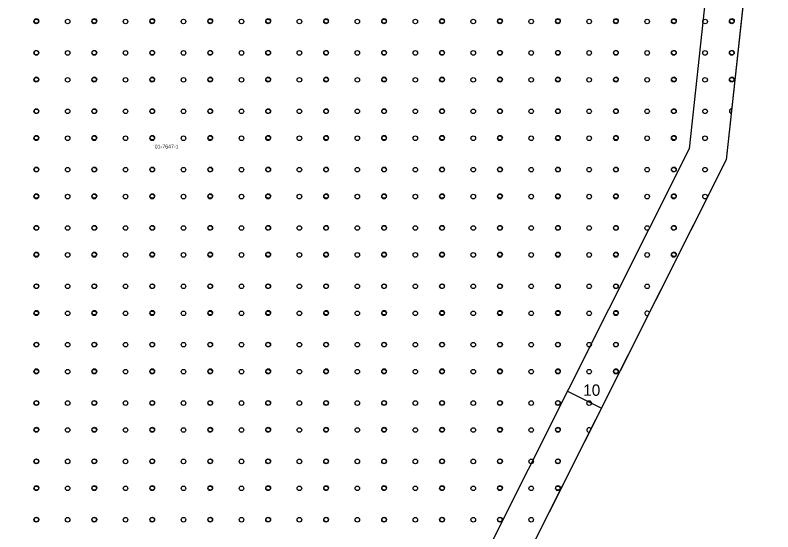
# Model space of a CAD drawing. Extents: x 419396 to 421519, y 4453567 to 4456767.
# Drawn here: x 420941 to 421140.5, y 4455339.6 to 4455475.5 of the extents above; entities that cross this region are included whole.
import ezdxf

# ---------------------------------------------------------------- set-up
doc = ezdxf.new("R2010")
doc.units = 0
for name, color, linetype in [('0_KADASTRO', 7, 'Continuous'), ('ADAKENARI1000', 7, 'Continuous'), ('F_YAPI_YAKLAŞMA', 7, 'Continuous'), ('Level 33', 7, 'Continuous')]:
    doc.layers.add(name, color=color, linetype=linetype)

msp = doc.modelspace()

# ---------------------------------------------------------------- linework, layer by layer
at = {"layer": '0_KADASTRO'}
msp.add_lwpolyline([(420889.85, 4455182.58), (420910.45, 4455560.12), (420915.41, 4455643.95), (420915.58, 4455650.46), (420914.6, 4455657.96), (420913.46, 4455663.67), (420911.34, 4455669.86), (420909.75, 4455673.13), (420911.57, 4455679.67), (420935.86, 4455688.27), (420947.76, 4455688.77), (420960.08, 4455684.75), (420973.09, 4455678.47), (421003.12, 4455663.97), (421028.47, 4455648.45), (421040.23, 4455638.43), (421137.17, 4455559.09), (421140.51, 4455550.95), (421136.04, 4455509.5), (421128.22, 4455437.47), (421062.99, 4455307.75)], dxfattribs=at)
at = {"layer": 'ADAKENARI1000'}
for p, q in [((421136.04, 4455509.5), (421128.22, 4455437.47)), ((421128.22, 4455437.47), (421062.99, 4455307.75))]:
    msp.add_line(p, q, dxfattribs=at)
at = {"layer": 'F_YAPI_YAKLAŞMA'}
for p, q in [((421126.1, 4455510.58), (421118.47, 4455440.35)), ((421118.47, 4455440.35), (421054.38, 4455312.9)), ((421086.43, 4455376.62), (421095.36, 4455372.13)), ((421086.43, 4455376.62), (421095.36, 4455372.13))]:
    msp.add_line(p, q, dxfattribs=at)
at = {"layer": 'Level 33'}
for centre in [(420946.59, 4455473.85), (420946.64, 4455474), (420954.85, 4455473.85), (420961.85, 4455473.85), (420961.9, 4455474), (420970.1, 4455473.85), (420977.1, 4455473.85), (420977.16, 4455474), (420985.36, 4455473.85), (420992.36, 4455473.85), (420992.42, 4455474), (421000.62, 4455473.85), (421007.62, 4455473.85), (421007.67, 4455474), (421015.87, 4455473.85), (421022.87, 4455473.85), (421022.93, 4455474), (421031.13, 4455473.85), (421038.13, 4455473.85), (421038.19, 4455474), (421046.39, 4455473.85), (421053.39, 4455473.85), (421053.44, 4455474), (421061.64, 4455473.85), (421068.64, 4455473.85), (421068.7, 4455474), (421076.9, 4455473.85), (421083.9, 4455473.85), (421083.96, 4455474), (421092.16, 4455473.85), (421099.16, 4455473.85), (421099.21, 4455474), (421107.42, 4455473.85), (421114.42, 4455473.85), (421114.47, 4455474), (421122.67, 4455473.85), (421129.67, 4455473.85), (421129.73, 4455474), (420946.59, 4455465.58), (420946.64, 4455465.65), (420954.85, 4455465.58), (420961.85, 4455465.58), (420961.9, 4455465.65), (420970.1, 4455465.58), (420977.1, 4455465.58), (420977.16, 4455465.65), (420985.36, 4455465.58), (420992.36, 4455465.58), (420992.42, 4455465.65), (421000.62, 4455465.58), (421007.62, 4455465.58), (421007.67, 4455465.65), (421015.87, 4455465.58), (421022.87, 4455465.58), (421022.93, 4455465.65), (421031.13, 4455465.58), (421038.13, 4455465.58), (421038.19, 4455465.65), (421046.39, 4455465.58), (421053.39, 4455465.58), (421053.44, 4455465.65), (421061.64, 4455465.58), (421068.64, 4455465.58), (421068.7, 4455465.65), (421076.9, 4455465.58), (421083.9, 4455465.58), (421083.96, 4455465.65), (421092.16, 4455465.58), (421099.16, 4455465.58), (421099.21, 4455465.65), (421107.42, 4455465.58), (421114.42, 4455465.58), (421114.47, 4455465.65), (421122.67, 4455465.58), (421129.67, 4455465.58), (421129.73, 4455465.65), (420946.59, 4455458.5), (420946.64, 4455458.65), (420954.85, 4455458.5), (420961.85, 4455458.5), (420961.9, 4455458.65), (420970.1, 4455458.5), (420977.1, 4455458.5), (420977.16, 4455458.65), (420985.36, 4455458.5), (420992.36, 4455458.5), (420992.42, 4455458.65), (421000.62, 4455458.5), (421007.62, 4455458.5), (421007.67, 4455458.65), (421015.87, 4455458.5), (421022.87, 4455458.5), (421022.93, 4455458.65), (421031.13, 4455458.5), (421038.13, 4455458.5), (421038.19, 4455458.65), (421046.39, 4455458.5), (421053.39, 4455458.5), (421053.44, 4455458.65), (421061.64, 4455458.5), (421068.64, 4455458.5), (421068.7, 4455458.65), (421076.9, 4455458.5), (421083.9, 4455458.5), (421083.96, 4455458.65), (421092.16, 4455458.5), (421099.16, 4455458.5), (421099.21, 4455458.65), (421107.42, 4455458.5), (421114.42, 4455458.5), (421114.47, 4455458.65), (421122.67, 4455458.5), (421129.67, 4455458.5), (421129.73, 4455458.65), (420946.59, 4455450.23), (420946.64, 4455450.29), (420954.85, 4455450.23), (420961.85, 4455450.23), (420961.9, 4455450.29), (420970.1, 4455450.23), (420977.1, 4455450.23), (420977.16, 4455450.29), (420985.36, 4455450.23), (420992.36, 4455450.23), (420992.42, 4455450.29), (421000.62, 4455450.23), (421007.62, 4455450.23), (421007.67, 4455450.29), (421015.87, 4455450.23), (421022.87, 4455450.23), (421022.93, 4455450.29), (421031.13, 4455450.23), (421038.13, 4455450.23), (421038.19, 4455450.29), (421046.39, 4455450.23), (421053.39, 4455450.23), (421053.44, 4455450.29), (421061.64, 4455450.23), (421068.64, 4455450.23), (421068.7, 4455450.29), (421076.9, 4455450.23), (421083.9, 4455450.23), (421083.96, 4455450.29), (421092.16, 4455450.23), (421099.16, 4455450.23), (421099.21, 4455450.29), (421107.42, 4455450.23), (421114.42, 4455450.23), (421114.47, 4455450.29), (421122.67, 4455450.23), (420946.59, 4455443.14), (420946.64, 4455443.29), (420954.85, 4455443.14), (420961.85, 4455443.14), (420961.9, 4455443.29), (420970.1, 4455443.14), (420977.1, 4455443.14), (420977.16, 4455443.29), (420985.36, 4455443.14), (420992.36, 4455443.14), (420992.42, 4455443.29), (421000.62, 4455443.14), (421007.62, 4455443.14), (421007.67, 4455443.29), (421015.87, 4455443.14), (421022.87, 4455443.14), (421022.93, 4455443.29), (421031.13, 4455443.14), (421038.13, 4455443.14), (421038.19, 4455443.29), (421046.39, 4455443.14), (421053.39, 4455443.14), (421053.44, 4455443.29), (421061.64, 4455443.14), (421068.64, 4455443.14), (421068.7, 4455443.29), (421076.9, 4455443.14), (421083.9, 4455443.14), (421083.96, 4455443.29), (421092.16, 4455443.14), (421099.16, 4455443.14), (421099.21, 4455443.29), (421107.42, 4455443.14), (421114.42, 4455443.14), (421114.47, 4455443.29), (421122.67, 4455443.14), (420946.59, 4455434.88), (420946.64, 4455434.94), (420954.85, 4455434.88), (420961.85, 4455434.88), (420961.9, 4455434.94), (420970.1, 4455434.88), (420977.1, 4455434.88), (420977.16, 4455434.94), (420985.36, 4455434.88), (420992.36, 4455434.88), (420992.42, 4455434.94), (421000.62, 4455434.88), (421007.62, 4455434.88), (421007.67, 4455434.94), (421015.87, 4455434.88), (421022.87, 4455434.88), (421022.93, 4455434.94), (421031.13, 4455434.88), (421038.13, 4455434.88), (421038.19, 4455434.94), (421046.39, 4455434.88), (421053.39, 4455434.88), (421053.44, 4455434.94), (421061.64, 4455434.88), (421068.64, 4455434.88), (421068.7, 4455434.94), (421076.9, 4455434.88), (421083.9, 4455434.88), (421083.96, 4455434.94), (421092.16, 4455434.88), (421099.16, 4455434.88), (421099.21, 4455434.94), (421107.42, 4455434.88), (421114.42, 4455434.88), (421114.47, 4455434.94), (421122.67, 4455434.88), (420946.59, 4455427.79), (420946.64, 4455427.94), (420954.85, 4455427.79), (420961.85, 4455427.79), (420961.9, 4455427.94), (420970.1, 4455427.79), (420977.1, 4455427.79), (420977.16, 4455427.94), (420985.36, 4455427.79), (420992.36, 4455427.79), (420992.42, 4455427.94), (421000.62, 4455427.79), (421007.62, 4455427.79), (421007.67, 4455427.94), (421015.87, 4455427.79), (421022.87, 4455427.79), (421022.93, 4455427.94), (421031.13, 4455427.79), (421038.13, 4455427.79), (421038.19, 4455427.94), (421046.39, 4455427.79), (421053.39, 4455427.79), (421053.44, 4455427.94), (421061.64, 4455427.79), (421068.64, 4455427.79), (421068.7, 4455427.94), (421076.9, 4455427.79), (421083.9, 4455427.79), (421083.96, 4455427.94), (421092.16, 4455427.79), (421099.16, 4455427.79), (421099.21, 4455427.94), (421107.42, 4455427.79), (421114.42, 4455427.79), (421114.47, 4455427.94), (421122.67, 4455427.79), (420946.59, 4455419.53), (420946.64, 4455419.59), (420954.85, 4455419.53), (420961.85, 4455419.53), (420961.9, 4455419.59), (420970.1, 4455419.53), (420977.1, 4455419.53), (420977.16, 4455419.59), (420985.36, 4455419.53), (420992.36, 4455419.53), (420992.42, 4455419.59), (421000.62, 4455419.53), (421007.62, 4455419.53), (421007.67, 4455419.59), (421015.87, 4455419.53), (421022.87, 4455419.53), (421022.93, 4455419.59), (421031.13, 4455419.53), (421038.13, 4455419.53), (421038.19, 4455419.59), (421046.39, 4455419.53), (421053.39, 4455419.53), (421053.44, 4455419.59), (421061.64, 4455419.53), (421068.64, 4455419.53), (421068.7, 4455419.59), (421076.9, 4455419.53), (421083.9, 4455419.53), (421083.96, 4455419.59), (421092.16, 4455419.53), (421099.16, 4455419.53), (421099.21, 4455419.59), (421107.42, 4455419.53), (421114.42, 4455419.53), (421114.47, 4455419.59), (420946.59, 4455412.44), (420946.64, 4455412.59), (420954.85, 4455412.44), (420961.85, 4455412.44), (420961.9, 4455412.59), (420970.1, 4455412.44), (420977.1, 4455412.44), (420977.16, 4455412.59), (420985.36, 4455412.44), (420992.36, 4455412.44), (420992.42, 4455412.59), (421000.62, 4455412.44), (421007.62, 4455412.44), (421007.67, 4455412.59), (421015.87, 4455412.44), (421022.87, 4455412.44), (421022.93, 4455412.59), (421031.13, 4455412.44), (421038.13, 4455412.44), (421038.19, 4455412.59), (421046.39, 4455412.44), (421053.39, 4455412.44), (421053.44, 4455412.59), (421061.64, 4455412.44), (421068.64, 4455412.44), (421068.7, 4455412.59), (421076.9, 4455412.44), (421083.9, 4455412.44), (421083.96, 4455412.59), (421092.16, 4455412.44), (421099.16, 4455412.44), (421099.21, 4455412.59), (421107.42, 4455412.44), (421114.42, 4455412.44), (421114.47, 4455412.59), (420946.59, 4455404.17), (420946.64, 4455404.24), (420954.85, 4455404.17), (420961.85, 4455404.17), (420961.9, 4455404.24), (420970.1, 4455404.17), (420977.1, 4455404.17), (420977.16, 4455404.24), (420985.36, 4455404.17), (420992.36, 4455404.17), (420992.42, 4455404.24), (421000.62, 4455404.17), (421007.62, 4455404.17), (421007.67, 4455404.24), (421015.87, 4455404.17), (421022.87, 4455404.17), (421022.93, 4455404.24), (421031.13, 4455404.17), (421038.13, 4455404.17), (421038.19, 4455404.24), (421046.39, 4455404.17), (421053.39, 4455404.17), (421053.44, 4455404.24), (421061.64, 4455404.17), (421068.64, 4455404.17), (421068.7, 4455404.24), (421076.9, 4455404.17), (421083.9, 4455404.17), (421083.96, 4455404.24), (421092.16, 4455404.17), (421099.16, 4455404.17), (421099.21, 4455404.24), (421107.42, 4455404.17), (420946.59, 4455397.09), (420946.64, 4455397.24), (420954.85, 4455397.09), (420961.85, 4455397.09), (420961.9, 4455397.24), (420970.1, 4455397.09), (420977.1, 4455397.09), (420977.16, 4455397.24), (420985.36, 4455397.09), (420992.36, 4455397.09), (420992.42, 4455397.24), (421000.62, 4455397.09), (421007.62, 4455397.09), (421007.67, 4455397.24), (421015.87, 4455397.09), (421022.87, 4455397.09), (421022.93, 4455397.24), (421031.13, 4455397.09), (421038.13, 4455397.09), (421038.19, 4455397.24), (421046.39, 4455397.09), (421053.39, 4455397.09), (421053.44, 4455397.24), (421061.64, 4455397.09), (421068.64, 4455397.09), (421068.7, 4455397.24), (421076.9, 4455397.09), (421083.9, 4455397.09), (421083.96, 4455397.24), (421092.16, 4455397.09), (421099.16, 4455397.09), (421099.21, 4455397.24), (420946.59, 4455388.82), (420946.64, 4455388.89), (420954.85, 4455388.82), (420961.85, 4455388.82), (420961.9, 4455388.89), (420970.1, 4455388.82), (420977.1, 4455388.82), (420977.16, 4455388.89), (420985.36, 4455388.82), (420992.36, 4455388.82), (420992.42, 4455388.89), (421000.62, 4455388.82), (421007.62, 4455388.82), (421007.67, 4455388.89), (421015.87, 4455388.82), (421022.87, 4455388.82), (421022.93, 4455388.89), (421031.13, 4455388.82), (421038.13, 4455388.82), (421038.19, 4455388.89), (421046.39, 4455388.82), (421053.39, 4455388.82), (421053.44, 4455388.89), (421061.64, 4455388.82), (421068.64, 4455388.82), (421068.7, 4455388.89), (421076.9, 4455388.82), (421083.9, 4455388.82), (421083.96, 4455388.89), (421092.16, 4455388.82), (421099.16, 4455388.82), (421099.21, 4455388.89), (420946.59, 4455381.74), (420946.64, 4455381.89), (420954.85, 4455381.74), (420961.85, 4455381.74), (420961.9, 4455381.89), (420970.1, 4455381.74), (420977.1, 4455381.74), (420977.16, 4455381.89), (420985.36, 4455381.74), (420992.36, 4455381.74), (420992.42, 4455381.89), (421000.62, 4455381.74), (421007.62, 4455381.74), (421007.67, 4455381.89), (421015.87, 4455381.74), (421022.87, 4455381.74), (421022.93, 4455381.89), (421031.13, 4455381.74), (421038.13, 4455381.74), (421038.19, 4455381.89), (421046.39, 4455381.74), (421053.39, 4455381.74), (421053.44, 4455381.89), (421061.64, 4455381.74), (421068.64, 4455381.74), (421068.7, 4455381.89), (421076.9, 4455381.74), (421083.9, 4455381.74), (421083.96, 4455381.89), (421092.16, 4455381.74), (421099.16, 4455381.74), (421099.21, 4455381.89), (420946.59, 4455373.47), (420946.64, 4455373.53), (420954.85, 4455373.47), (420961.85, 4455373.47), (420961.9, 4455373.53), (420970.1, 4455373.47), (420977.1, 4455373.47), (420977.16, 4455373.53), (420985.36, 4455373.47), (420992.36, 4455373.47), (420992.42, 4455373.53), (421000.62, 4455373.47), (421007.62, 4455373.47), (421007.67, 4455373.53), (421015.87, 4455373.47), (421022.87, 4455373.47), (421022.93, 4455373.53), (421031.13, 4455373.47), (421038.13, 4455373.47), (421038.19, 4455373.53), (421046.39, 4455373.47), (421053.39, 4455373.47), (421053.44, 4455373.53), (421061.64, 4455373.47), (421068.64, 4455373.47), (421068.7, 4455373.53), (421076.9, 4455373.47), (421083.9, 4455373.47), (421083.96, 4455373.53), (421092.16, 4455373.47), (420946.59, 4455366.38), (420946.64, 4455366.53), (420954.85, 4455366.38), (420961.85, 4455366.38), (420961.9, 4455366.53), (420970.1, 4455366.38), (420977.1, 4455366.38), (420977.16, 4455366.53), (420985.36, 4455366.38), (420992.36, 4455366.38), (420992.42, 4455366.53), (421000.62, 4455366.38), (421007.62, 4455366.38), (421007.67, 4455366.53), (421015.87, 4455366.38), (421022.87, 4455366.38), (421022.93, 4455366.53), (421031.13, 4455366.38), (421038.13, 4455366.38), (421038.19, 4455366.53), (421046.39, 4455366.38), (421053.39, 4455366.38), (421053.44, 4455366.53), (421061.64, 4455366.38), (421068.64, 4455366.38), (421068.7, 4455366.53), (421076.9, 4455366.38), (421083.9, 4455366.38), (421083.96, 4455366.53), (420946.59, 4455358.12), (420946.64, 4455358.18), (420954.85, 4455358.12), (420961.85, 4455358.12), (420961.9, 4455358.18), (420970.1, 4455358.12), (420977.1, 4455358.12), (420977.16, 4455358.18), (420985.36, 4455358.12), (420992.36, 4455358.12), (420992.42, 4455358.18), (421000.62, 4455358.12), (421007.62, 4455358.12), (421007.67, 4455358.18), (421015.87, 4455358.12), (421022.87, 4455358.12), (421022.93, 4455358.18), (421031.13, 4455358.12), (421038.13, 4455358.12), (421038.19, 4455358.18), (421046.39, 4455358.12), (421053.39, 4455358.12), (421053.44, 4455358.18), (421061.64, 4455358.12), (421068.64, 4455358.12), (421068.7, 4455358.18), (421076.9, 4455358.12), (421083.9, 4455358.12), (421083.96, 4455358.18), (420946.59, 4455351.03), (420946.64, 4455351.18), (420954.85, 4455351.03), (420961.85, 4455351.03), (420961.9, 4455351.18), (420970.1, 4455351.03), (420977.1, 4455351.03), (420977.16, 4455351.18), (420985.36, 4455351.03), (420992.36, 4455351.03), (420992.42, 4455351.18), (421000.62, 4455351.03), (421007.62, 4455351.03), (421007.67, 4455351.18), (421015.87, 4455351.03), (421022.87, 4455351.03), (421022.93, 4455351.18), (421031.13, 4455351.03), (421038.13, 4455351.03), (421038.19, 4455351.18), (421046.39, 4455351.03), (421053.39, 4455351.03), (421053.44, 4455351.18), (421061.64, 4455351.03), (421068.64, 4455351.03), (421068.7, 4455351.18), (421076.9, 4455351.03), (421083.9, 4455351.03), (421083.96, 4455351.18), (420946.59, 4455342.77), (420946.64, 4455342.83), (420954.85, 4455342.77), (420961.85, 4455342.77), (420961.9, 4455342.83), (420970.1, 4455342.77), (420977.1, 4455342.77), (420977.16, 4455342.83), (420985.36, 4455342.77), (420992.36, 4455342.77), (420992.42, 4455342.83), (421000.62, 4455342.77), (421007.62, 4455342.77), (421007.67, 4455342.83), (421015.87, 4455342.77), (421022.87, 4455342.77), (421022.93, 4455342.83), (421031.13, 4455342.77), (421038.13, 4455342.77), (421038.19, 4455342.83), (421046.39, 4455342.77), (421053.39, 4455342.77), (421053.44, 4455342.83), (421061.64, 4455342.77), (421068.64, 4455342.77), (421068.7, 4455342.83), (421076.9, 4455342.77)]:
    msp.add_circle(centre, 0.6, dxfattribs=at)
for centre, start, end in [((421129.67, 4455450.23), 90.4093, 257.1991), ((421129.73, 4455450.29), 95.098, 252.5105), ((421107.42, 4455397.09), 15.8128, 290.7956), ((421092.16, 4455366.38), 35.5847, 271.0236)]:
    msp.add_arc(centre, 0.6, start, end, dxfattribs=at)

# ---------------------------------------------------------------- texts
at = {"layer": '0_KADASTRO'}
msp.add_text('01-7647-1', height=1, dxfattribs=at).set_placement((420977.77, 4455440.44))
at = {"layer": 'F_YAPI_YAKLAŞMA'}
msp.add_text('10', height=3, dxfattribs=at).set_placement((421090.61, 4455375.38))
msp.add_text('10', height=3, dxfattribs=at).set_placement((421090.61, 4455375.38))

doc.saveas('drawing.dxf')
